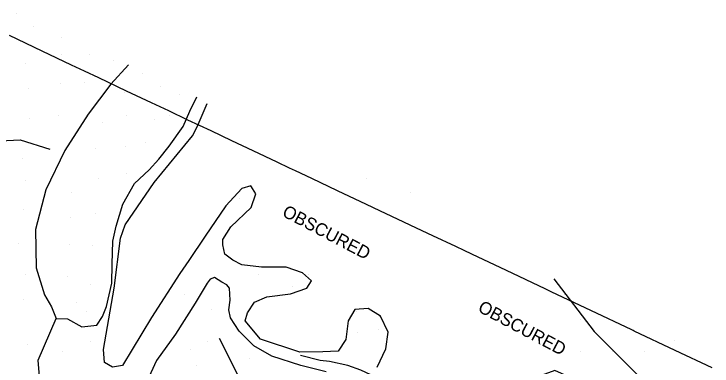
# Model space of a CAD drawing. Extents: x 1497074 to 1501343, y 481943 to 486114.
# Drawn here: x 1499175.7 to 1499506.5, y 483274.9 to 483441.8 of the extents above; entities that cross this region are included whole.
import ezdxf

# ---------------------------------------------------------------- set-up
doc = ezdxf.new("R2010")
doc.units = 0
for name, color, linetype in [('PH Exist DTM Boundary', 7, 'Continuous'), ('PH Exist DTM Breakline', 7, 'Continuous'), ('PH Exist DTM Obscure Area', 7, 'Continuous'), ('PH Exist DTM Obscure Area Text', 7, 'Continuous'), ('PH Exist DTM Point', 7, 'Continuous')]:
    doc.layers.add(name, color=color, linetype=linetype)

msp = doc.modelspace()

# ---------------------------------------------------------------- linework, layer by layer
at = {"layer": 'PH Exist DTM Boundary'}
msp.add_lwpolyline([(1499506.52, 483274.06), (1499489.09, 483282.3), (1499469.66, 483291.49), (1499469.09, 483291.76), (1499468.58, 483292), (1499449.09, 483301.22), (1499430.64, 483309.94), (1499429.09, 483310.67), (1499427.36, 483311.49), (1499409.09, 483320.13), (1499392.71, 483327.87), (1499389.09, 483329.58), (1499385.06, 483331.49), (1499374.22, 483336.62), (1499369.09, 483339.04), (1499354.77, 483345.81), (1499349.09, 483348.5), (1499342.76, 483351.49), (1499329.09, 483357.95), (1499316.83, 483363.75), (1499309.09, 483367.41), (1499306.32, 483368.72), (1499300.46, 483371.49), (1499289.09, 483376.87), (1499278.89, 483381.69), (1499269.09, 483386.32), (1499258.16, 483391.49), (1499249.09, 483395.78), (1499240.96, 483399.62), (1499229.09, 483405.23), (1499215.86, 483411.49), (1499209.09, 483414.69), (1499203.02, 483417.56), (1499189.09, 483424.15), (1499173.56, 483431.49)], dxfattribs=at)
at = {"layer": 'PH Exist DTM Breakline'}
for points in [[(1499229.98, 483417.67), (1499221.6, 483408.49), (1499210.81, 483394.24), (1499199.81, 483377.07), (1499190.81, 483358.37), (1499185.85, 483339.65), (1499186.2, 483321.39), (1499190.16, 483308.64), (1499193.53, 483302.93), (1499195.76, 483297.43)], [(1498926.05, 483331.31), (1498945.15, 483344.74), (1498966.19, 483362.34), (1498985.87, 483375.49), (1499001.59, 483381.56), (1499018.68, 483386.69), (1499036.17, 483394.34), (1499051.37, 483402.24), (1499062.16, 483407.59), (1499079.77, 483413.56), (1499091.22, 483412.46), (1499102.98, 483406.23), (1499114, 483396.73), (1499123.57, 483389.62), (1499140.99, 483382.12), (1499159.42, 483381.23), (1499178.62, 483382.17), (1499192.78, 483377.75)], [(1499188.29, 483264.05), (1499187.16, 483277.65), (1499195.76, 483297.43), (1499201.14, 483297.22), (1499207.94, 483293.51), (1499214.94, 483294.29), (1499217.64, 483298.43), (1499219.63, 483303.1), (1499222.09, 483314.12), (1499222.32, 483323.2), (1499222.5, 483334.05), (1499224.11, 483341.23), (1499227.31, 483351.56), (1499232.78, 483361.48), (1499239.82, 483367.88), (1499244.3, 483372.93), (1499249.19, 483379.1), (1499255.83, 483388.45), (1499259.1, 483395.74), (1499262.34, 483402.46)], [(1499323.72, 483272.06), (1499311.59, 483275.08), (1499297.91, 483279.61), (1499289.43, 483284.49), (1499282.47, 483291.37), (1499278.4, 483297.78), (1499277.47, 483301.49), (1499278.2, 483306.06), (1499277.81, 483311.87), (1499276.58, 483313.41), (1499274.27, 483314.68), (1499270.69, 483316.84), (1499268.68, 483315.99), (1499267.2, 483314.1), (1499261.56, 483304.62), (1499252.3, 483290.05), (1499243.21, 483277.43), (1499236.12, 483262)], [(1499293.21, 483251.56), (1499292.69, 483252.33), (1499291.63, 483253.97), (1499290.32, 483255.65), (1499281.88, 483270.38), (1499273.13, 483287.88)], [(1499344.87, 483270.66), (1499340.08, 483272.98), (1499333.85, 483275.07), (1499325.31, 483276.97), (1499320.83, 483277.51), (1499311.48, 483279.82)]]:
    msp.add_lwpolyline(points, dxfattribs=at)
at = {"layer": 'PH Exist DTM Obscure Area'}
for points in [[(1499347.85, 483274.37), (1499352, 483283.09), (1499353.1, 483290.98), (1499349.36, 483298.6), (1499343.52, 483302.16), (1499337.22, 483301.74), (1499334.04, 483296.32), (1499332.98, 483287.47), (1499329.34, 483281.86), (1499322.11, 483281.63), (1499311.17, 483281.52), (1499292.53, 483287.58), (1499285.2, 483296.35), (1499286.39, 483300.08), (1499289.7, 483305.14), (1499295.59, 483307.66), (1499306.79, 483309.16), (1499314.57, 483311.82), (1499316.67, 483315.3), (1499312.43, 483319.03), (1499304.7, 483321.77), (1499293, 483321.75), (1499283.71, 483322.89), (1499279.5, 483325.1), (1499275.6, 483327.98), (1499274.68, 483332.32), (1499274.75, 483334.92), (1499278.47, 483340.88), (1499288.15, 483350.07), (1499290.39, 483356.53), (1499287.96, 483360.3), (1499283.74, 483359.06), (1499276.08, 483350.75), (1499266.33, 483336.42), (1499258.58, 483324.88), (1499254.25, 483318.8), (1499240.93, 483297.82), (1499227.12, 483275.12), (1499222.4, 483274.28), (1499218.62, 483276.5), (1499218.2, 483282.75), (1499223.25, 483311.75), (1499226.14, 483335.49), (1499228.42, 483341.75), (1499242.2, 483361.81), (1499260.27, 483384.06), (1499262.49, 483388.28), (1499267.21, 483399.27)], [(1499431.58, 483316.16), (1499450.67, 483291.29), (1499471.05, 483270.93), (1499484.88, 483260.35), (1499492.57, 483251.23), (1499490.58, 483239.59), (1499481.24, 483230.65), (1499467.63, 483225.52), (1499457.84, 483236.22), (1499452.67, 483256.35), (1499444.92, 483266.94), (1499432.07, 483272.82), (1499415.07, 483266.68), (1499403.61, 483259.14), (1499382.1, 483263.83), (1499361.96, 483267.68), (1499357.73, 483264.42), (1499355.34, 483260.39), (1499349.51, 483260.77), (1499345.76, 483265.29)]]:
    msp.add_lwpolyline(points, dxfattribs=at)
at = {"layer": 'PH Exist DTM Point'}
for p, q in [((1499176.82, 483441.78), (1499176.82, 483441.78)), ((1499184.75, 483435.73), (1499184.75, 483435.73)), ((1499198.2, 483430.7), (1499198.2, 483430.7)), ((1499198.2, 483422.6), (1499198.2, 483422.6)), ((1499211.42, 483422.52), (1499211.42, 483422.52)), ((1499222.75, 483419.66), (1499222.75, 483419.66)), ((1499181.41, 483418.41), (1499181.41, 483418.41)), ((1499236.5, 483413.62), (1499236.5, 483413.62)), ((1499197.85, 483408.81), (1499197.85, 483408.81)), ((1499209.31, 483409.25), (1499209.31, 483409.25)), ((1499182.38, 483406.61), (1499182.38, 483406.61)), ((1499244.94, 483407.38), (1499244.94, 483407.38)), ((1499228.29, 483404.56), (1499228.29, 483404.56)), ((1499254.35, 483403.67), (1499254.35, 483403.67)), ((1499183.27, 483392.12), (1499183.27, 483392.12)), ((1499196.75, 483393.8), (1499196.75, 483393.8)), ((1499228.96, 483393.84), (1499228.96, 483393.84)), ((1499249.36, 483393.73), (1499249.36, 483393.73)), ((1499217.89, 483390.4), (1499217.89, 483390.4)), ((1499242.3, 483391.74), (1499242.3, 483391.74)), ((1499228.64, 483379.04), (1499228.64, 483379.04)), ((1499238.26, 483380.84), (1499238.26, 483380.84)), ((1499214.16, 483377.85), (1499214.16, 483377.85)), ((1499179.89, 483373.21), (1499179.89, 483373.21)), ((1499228.86, 483366.25), (1499228.86, 483366.25)), ((1499181.23, 483362.68), (1499181.23, 483362.68)), ((1499215.99, 483363.7), (1499215.99, 483363.7)), ((1499342.84, 483363.89), (1499342.84, 483363.89)), ((1499288.78, 483359.78), (1499288.78, 483359.78)), ((1499202.89, 483357.18), (1499202.89, 483357.18)), ((1499363.57, 483357.09), (1499363.57, 483357.09)), ((1499282.77, 483354.07), (1499282.77, 483354.07)), ((1499180.09, 483349.13), (1499180.09, 483349.13)), ((1499214.16, 483347.35), (1499214.16, 483347.35)), ((1499202.44, 483345.22), (1499202.44, 483345.22)), ((1499178.06, 483333.18), (1499178.06, 483333.18)), ((1499201.88, 483332.37), (1499201.88, 483332.37)), ((1499213.04, 483332.25), (1499213.04, 483332.25)), ((1499181.18, 483318.17), (1499181.18, 483318.17)), ((1499201.24, 483317.38), (1499201.24, 483317.38)), ((1499291.71, 483318.4), (1499291.71, 483318.4)), ((1499315.49, 483318.2), (1499315.49, 483318.2)), ((1499211.87, 483313.72), (1499211.87, 483313.72)), ((1499307.72, 483312.53), (1499307.72, 483312.53)), ((1499180.27, 483306.59), (1499180.27, 483306.59)), ((1499256.36, 483308.89), (1499256.36, 483308.89)), ((1499436.42, 483309.03), (1499436.42, 483309.03)), ((1499205.24, 483305.02), (1499205.24, 483305.02)), ((1499289.19, 483304.8), (1499289.19, 483304.8)), ((1499400.54, 483305.24), (1499400.54, 483305.24)), ((1499210.3, 483300.78), (1499210.3, 483300.78)), ((1499269.45, 483301.68), (1499269.45, 483301.68)), ((1499337.81, 483300.89), (1499337.81, 483300.89)), ((1499348.83, 483298.35), (1499348.83, 483298.35)), ((1499413.98, 483296.92), (1499413.98, 483296.92)), ((1499444.29, 483296.76), (1499444.29, 483296.76)), ((1499338.58, 483290.61), (1499338.58, 483290.61)), ((1499348.69, 483291.97), (1499348.69, 483291.97)), ((1499212.12, 483286.56), (1499212.12, 483286.56)), ((1499267.24, 483286.69), (1499267.24, 483286.69)), ((1499488.59, 483286.79), (1499488.59, 483286.79)), ((1499182.04, 483285.2), (1499182.04, 483285.2)), ((1499198.9, 483281.96), (1499198.9, 483281.96)), ((1499259.28, 483282.59), (1499259.28, 483282.59)), ((1499444.29, 483281.76), (1499444.29, 483281.76)), ((1499459.29, 483281.76), (1499459.29, 483281.76)), ((1499474.29, 483281.76), (1499474.29, 483281.76)), ((1499287.48, 483278.37), (1499287.48, 483278.37)), ((1499262.19, 483275.17), (1499262.19, 483275.17))]:
    msp.add_line(p, q, dxfattribs=at)

# ---------------------------------------------------------------- texts
at = {"layer": 'PH Exist DTM Obscure Area Text'}
for rotation, p in [(332.2753, (1499302.37, 483346.22)), (332.0096, (1499395.11, 483300.98))]:
    msp.add_text('OBSCURED', height=6, rotation=rotation, dxfattribs=at).set_placement(p)

doc.saveas('drawing.dxf')
